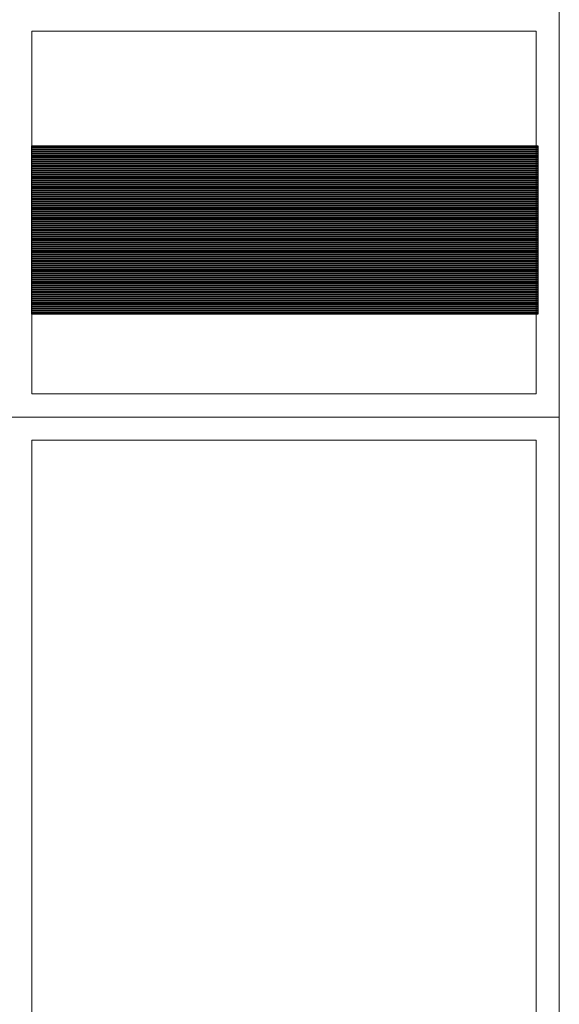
# Model space of a CAD drawing. Header units: millimetres. Extents: x -14047 to 49934, y -21523 to 14989.
# Tile 414 of 580: x 20987 to 21104, y 12993 to 13208. Entities that reach past the tile are written whole.
import ezdxf

# ---------------------------------------------------------------- set-up
doc = ezdxf.new("R2010")
doc.units = ezdxf.units.MM
doc.layers.add('C00-00-00', color=7, linetype='Continuous')
doc.layers.add('CFF-FF-FF', color=7, linetype='Continuous', true_color=0xffffff)
picture_1 = doc.add_image_def('image264.jpg', size_in_pixel=(261, 1))
picture_2 = doc.add_image_def('image267.jpg', size_in_pixel=(261, 1))
picture_3 = doc.add_image_def('image270.jpg', size_in_pixel=(261, 1))
picture_4 = doc.add_image_def('image273.jpg', size_in_pixel=(261, 1))
picture_5 = doc.add_image_def('image276.jpg', size_in_pixel=(261, 1))
picture_6 = doc.add_image_def('image279.jpg', size_in_pixel=(261, 1))
picture_7 = doc.add_image_def('image282.jpg', size_in_pixel=(261, 1))
picture_8 = doc.add_image_def('image285.jpg', size_in_pixel=(261, 1))
picture_9 = doc.add_image_def('image288.jpg', size_in_pixel=(261, 1))
picture_10 = doc.add_image_def('image291.jpg', size_in_pixel=(261, 1))
picture_11 = doc.add_image_def('image294.jpg', size_in_pixel=(261, 1))
picture_12 = doc.add_image_def('image297.jpg', size_in_pixel=(261, 1))
picture_13 = doc.add_image_def('image300.jpg', size_in_pixel=(261, 1))
picture_14 = doc.add_image_def('image303.jpg', size_in_pixel=(261, 1))
picture_15 = doc.add_image_def('image306.jpg', size_in_pixel=(261, 1))
picture_16 = doc.add_image_def('image309.jpg', size_in_pixel=(261, 1))
picture_17 = doc.add_image_def('image312.jpg', size_in_pixel=(261, 1))
picture_18 = doc.add_image_def('image315.jpg', size_in_pixel=(261, 1))
picture_19 = doc.add_image_def('image318.jpg', size_in_pixel=(261, 1))
picture_20 = doc.add_image_def('image321.jpg', size_in_pixel=(261, 1))
picture_21 = doc.add_image_def('image324.jpg', size_in_pixel=(261, 1))
picture_22 = doc.add_image_def('image327.jpg', size_in_pixel=(261, 1))
picture_23 = doc.add_image_def('image330.jpg', size_in_pixel=(261, 1))
picture_24 = doc.add_image_def('image333.jpg', size_in_pixel=(261, 1))
picture_25 = doc.add_image_def('image336.jpg', size_in_pixel=(261, 1))
picture_26 = doc.add_image_def('image339.jpg', size_in_pixel=(261, 1))
picture_27 = doc.add_image_def('image342.jpg', size_in_pixel=(261, 1))
picture_28 = doc.add_image_def('image345.jpg', size_in_pixel=(261, 1))
picture_29 = doc.add_image_def('image348.jpg', size_in_pixel=(261, 1))
picture_30 = doc.add_image_def('image351.jpg', size_in_pixel=(261, 1))
picture_31 = doc.add_image_def('image354.jpg', size_in_pixel=(261, 1))
picture_32 = doc.add_image_def('image357.jpg', size_in_pixel=(261, 1))
picture_33 = doc.add_image_def('image360.jpg', size_in_pixel=(261, 1))
picture_34 = doc.add_image_def('image363.jpg', size_in_pixel=(261, 1))
picture_35 = doc.add_image_def('image366.jpg', size_in_pixel=(261, 1))
picture_36 = doc.add_image_def('image369.jpg', size_in_pixel=(261, 1))
picture_37 = doc.add_image_def('image372.jpg', size_in_pixel=(261, 1))
picture_38 = doc.add_image_def('image375.jpg', size_in_pixel=(261, 1))
picture_39 = doc.add_image_def('image378.jpg', size_in_pixel=(261, 1))
picture_40 = doc.add_image_def('image381.jpg', size_in_pixel=(261, 1))
picture_41 = doc.add_image_def('image384.jpg', size_in_pixel=(261, 1))
picture_42 = doc.add_image_def('image387.jpg', size_in_pixel=(261, 1))
picture_43 = doc.add_image_def('image390.jpg', size_in_pixel=(261, 1))
picture_44 = doc.add_image_def('image393.jpg', size_in_pixel=(261, 1))
picture_45 = doc.add_image_def('image396.jpg', size_in_pixel=(261, 1))
picture_46 = doc.add_image_def('image399.jpg', size_in_pixel=(261, 1))
picture_47 = doc.add_image_def('image402.jpg', size_in_pixel=(261, 1))
picture_48 = doc.add_image_def('image405.jpg', size_in_pixel=(261, 1))
picture_49 = doc.add_image_def('image408.jpg', size_in_pixel=(261, 1))
picture_50 = doc.add_image_def('image411.jpg', size_in_pixel=(261, 1))
picture_51 = doc.add_image_def('image414.jpg', size_in_pixel=(261, 1))
picture_52 = doc.add_image_def('image417.jpg', size_in_pixel=(261, 1))
picture_53 = doc.add_image_def('image420.jpg', size_in_pixel=(261, 1))
picture_54 = doc.add_image_def('image423.jpg', size_in_pixel=(261, 1))
picture_55 = doc.add_image_def('image426.jpg', size_in_pixel=(261, 1))
picture_56 = doc.add_image_def('image429.jpg', size_in_pixel=(261, 1))
picture_57 = doc.add_image_def('image432.jpg', size_in_pixel=(261, 1))
picture_58 = doc.add_image_def('image435.jpg', size_in_pixel=(261, 1))
picture_59 = doc.add_image_def('image438.jpg', size_in_pixel=(261, 1))
picture_60 = doc.add_image_def('image441.jpg', size_in_pixel=(261, 1))
picture_61 = doc.add_image_def('image444.jpg', size_in_pixel=(261, 1))
picture_62 = doc.add_image_def('image447.jpg', size_in_pixel=(261, 1))
picture_63 = doc.add_image_def('image450.jpg', size_in_pixel=(261, 1))
picture_64 = doc.add_image_def('image453.jpg', size_in_pixel=(261, 1))
picture_65 = doc.add_image_def('image456.jpg', size_in_pixel=(261, 1))
picture_66 = doc.add_image_def('image459.jpg', size_in_pixel=(261, 1))
picture_67 = doc.add_image_def('image462.jpg', size_in_pixel=(261, 1))
picture_68 = doc.add_image_def('image465.jpg', size_in_pixel=(261, 1))
picture_69 = doc.add_image_def('image468.jpg', size_in_pixel=(261, 1))
picture_70 = doc.add_image_def('image471.jpg', size_in_pixel=(261, 1))
picture_71 = doc.add_image_def('image474.jpg', size_in_pixel=(261, 1))
picture_72 = doc.add_image_def('image477.jpg', size_in_pixel=(261, 1))
picture_73 = doc.add_image_def('image480.jpg', size_in_pixel=(261, 1))
picture_74 = doc.add_image_def('image483.jpg', size_in_pixel=(261, 1))
picture_75 = doc.add_image_def('image486.jpg', size_in_pixel=(261, 1))
picture_76 = doc.add_image_def('image489.jpg', size_in_pixel=(261, 1))
picture_77 = doc.add_image_def('image492.jpg', size_in_pixel=(261, 1))
picture_78 = doc.add_image_def('image495.jpg', size_in_pixel=(261, 1))
picture_79 = doc.add_image_def('image498.jpg', size_in_pixel=(261, 1))
picture_80 = doc.add_image_def('image501.jpg', size_in_pixel=(261, 1))
picture_81 = doc.add_image_def('image504.jpg', size_in_pixel=(261, 1))
picture_82 = doc.add_image_def('image507.jpg', size_in_pixel=(261, 1))
picture_83 = doc.add_image_def('image510.jpg', size_in_pixel=(261, 1))
picture_84 = doc.add_image_def('image513.jpg', size_in_pixel=(261, 1))
picture_85 = doc.add_image_def('image516.jpg', size_in_pixel=(261, 1))
picture_86 = doc.add_image_def('image519.jpg', size_in_pixel=(261, 1))
picture_87 = doc.add_image_def('image522.jpg', size_in_pixel=(261, 1))

msp = doc.modelspace()

# ---------------------------------------------------------------- linework, layer by layer
at = {"layer": 'C00-00-00', "lineweight": 0}
for points in [[(21104.338, 13470.067), (21104.338, 12830.834)], [(21104.338, 13143.254), (21104.338, 13120.817), (20704.288, 13120.817), (20704.288, 13210.141), (21104.338, 13210.141), (21104.338, 13180.084)], [(20989.191, 13125.897), (20989.191, 13205.061)], [(20989.191, 13205.061), (21099.258, 13205.061), (21099.258, 13125.897), (20989.191, 13125.897)], [(20989.191, 13205.061), (21099.258, 13205.061), (21099.258, 13180.084)], [(20704.288, 13120.817), (21104.338, 13120.817)]]:
    msp.add_lwpolyline(points, dxfattribs=at)
for points in [[(20984.111, 13120.817), (20984.111, 12860.891), (21104.338, 12860.891), (21104.338, 13120.817)], [(20989.191, 13115.737), (20989.191, 12865.971), (21099.258, 12865.971), (21099.258, 13115.737)]]:
    msp.add_lwpolyline(points, close=True, dxfattribs=at)

# ---------------------------------------------------------------- pictures from other files: only their frames are drawn
at = {"layer": 'CFF-FF-FF'}
image = msp.add_image(picture_87, insert=(20989.191, 13179.661), size_in_units=(110.489, 0.423), rotation=0, dxfattribs=at)
image.dxf.flags = 7
image = msp.add_image(picture_86, insert=(20989.191, 13179.238), size_in_units=(110.489, 0.423), rotation=0, dxfattribs=at)
image.dxf.flags = 7
image = msp.add_image(picture_85, insert=(20989.191, 13178.814), size_in_units=(110.489, 0.423), rotation=0, dxfattribs=at)
image.dxf.flags = 7
image = msp.add_image(picture_84, insert=(20989.191, 13178.391), size_in_units=(110.489, 0.423), rotation=0, dxfattribs=at)
image.dxf.flags = 7
image = msp.add_image(picture_83, insert=(20989.191, 13177.968), size_in_units=(110.489, 0.423), rotation=0, dxfattribs=at)
image.dxf.flags = 7
image = msp.add_image(picture_82, insert=(20989.191, 13177.544), size_in_units=(110.489, 0.423), rotation=0, dxfattribs=at)
image.dxf.flags = 7
image = msp.add_image(picture_81, insert=(20989.191, 13177.121), size_in_units=(110.489, 0.423), rotation=0, dxfattribs=at)
image.dxf.flags = 7
image = msp.add_image(picture_80, insert=(20989.191, 13176.697), size_in_units=(110.489, 0.423), rotation=0, dxfattribs=at)
image.dxf.flags = 7
image = msp.add_image(picture_79, insert=(20989.191, 13176.274), size_in_units=(110.489, 0.423), rotation=0, dxfattribs=at)
image.dxf.flags = 7
image = msp.add_image(picture_78, insert=(20989.191, 13175.851), size_in_units=(110.489, 0.423), rotation=0, dxfattribs=at)
image.dxf.flags = 7
image = msp.add_image(picture_77, insert=(20989.191, 13175.428), size_in_units=(110.489, 0.423), rotation=0, dxfattribs=at)
image.dxf.flags = 7
image = msp.add_image(picture_76, insert=(20989.191, 13175.004), size_in_units=(110.489, 0.423), rotation=0, dxfattribs=at)
image.dxf.flags = 7
image = msp.add_image(picture_75, insert=(20989.191, 13174.581), size_in_units=(110.489, 0.423), rotation=0, dxfattribs=at)
image.dxf.flags = 7
image = msp.add_image(picture_74, insert=(20989.191, 13174.157), size_in_units=(110.489, 0.423), rotation=0, dxfattribs=at)
image.dxf.flags = 7
image = msp.add_image(picture_73, insert=(20989.191, 13173.734), size_in_units=(110.489, 0.423), rotation=0, dxfattribs=at)
image.dxf.flags = 7
image = msp.add_image(picture_72, insert=(20989.191, 13173.311), size_in_units=(110.489, 0.423), rotation=0, dxfattribs=at)
image.dxf.flags = 7
image = msp.add_image(picture_71, insert=(20989.191, 13172.888), size_in_units=(110.489, 0.423), rotation=0, dxfattribs=at)
image.dxf.flags = 7
image = msp.add_image(picture_70, insert=(20989.191, 13172.464), size_in_units=(110.489, 0.423), rotation=0, dxfattribs=at)
image.dxf.flags = 7
image = msp.add_image(picture_69, insert=(20989.191, 13172.041), size_in_units=(110.489, 0.423), rotation=0, dxfattribs=at)
image.dxf.flags = 7
image = msp.add_image(picture_68, insert=(20989.191, 13171.618), size_in_units=(110.489, 0.423), rotation=0, dxfattribs=at)
image.dxf.flags = 7
image = msp.add_image(picture_67, insert=(20989.191, 13171.194), size_in_units=(110.489, 0.423), rotation=0, dxfattribs=at)
image.dxf.flags = 7
image = msp.add_image(picture_66, insert=(20989.191, 13170.771), size_in_units=(110.489, 0.423), rotation=0, dxfattribs=at)
image.dxf.flags = 7
image = msp.add_image(picture_65, insert=(20989.191, 13170.347), size_in_units=(110.489, 0.423), rotation=0, dxfattribs=at)
image.dxf.flags = 7
image = msp.add_image(picture_64, insert=(20989.191, 13169.924), size_in_units=(110.489, 0.423), rotation=0, dxfattribs=at)
image.dxf.flags = 7
image = msp.add_image(picture_63, insert=(20989.191, 13169.501), size_in_units=(110.489, 0.423), rotation=0, dxfattribs=at)
image.dxf.flags = 7
image = msp.add_image(picture_62, insert=(20989.191, 13169.078), size_in_units=(110.489, 0.423), rotation=0, dxfattribs=at)
image.dxf.flags = 7
image = msp.add_image(picture_61, insert=(20989.191, 13168.654), size_in_units=(110.489, 0.423), rotation=0, dxfattribs=at)
image.dxf.flags = 7
image = msp.add_image(picture_60, insert=(20989.191, 13168.231), size_in_units=(110.489, 0.423), rotation=0, dxfattribs=at)
image.dxf.flags = 7
image = msp.add_image(picture_59, insert=(20989.191, 13167.807), size_in_units=(110.489, 0.423), rotation=0, dxfattribs=at)
image.dxf.flags = 7
image = msp.add_image(picture_58, insert=(20989.191, 13167.384), size_in_units=(110.489, 0.423), rotation=0, dxfattribs=at)
image.dxf.flags = 7
image = msp.add_image(picture_57, insert=(20989.191, 13166.961), size_in_units=(110.489, 0.423), rotation=0, dxfattribs=at)
image.dxf.flags = 7
image = msp.add_image(picture_56, insert=(20989.191, 13166.538), size_in_units=(110.489, 0.423), rotation=0, dxfattribs=at)
image.dxf.flags = 7
image = msp.add_image(picture_55, insert=(20989.191, 13166.114), size_in_units=(110.489, 0.423), rotation=0, dxfattribs=at)
image.dxf.flags = 7
image = msp.add_image(picture_54, insert=(20989.191, 13165.691), size_in_units=(110.489, 0.423), rotation=0, dxfattribs=at)
image.dxf.flags = 7
image = msp.add_image(picture_53, insert=(20989.191, 13165.268), size_in_units=(110.489, 0.423), rotation=0, dxfattribs=at)
image.dxf.flags = 7
image = msp.add_image(picture_52, insert=(20989.191, 13164.844), size_in_units=(110.489, 0.423), rotation=0, dxfattribs=at)
image.dxf.flags = 7
image = msp.add_image(picture_51, insert=(20989.191, 13164.421), size_in_units=(110.489, 0.423), rotation=0, dxfattribs=at)
image.dxf.flags = 7
image = msp.add_image(picture_50, insert=(20989.191, 13163.997), size_in_units=(110.489, 0.423), rotation=0, dxfattribs=at)
image.dxf.flags = 7
image = msp.add_image(picture_49, insert=(20989.191, 13163.574), size_in_units=(110.489, 0.423), rotation=0, dxfattribs=at)
image.dxf.flags = 7
image = msp.add_image(picture_48, insert=(20989.191, 13163.151), size_in_units=(110.489, 0.423), rotation=0, dxfattribs=at)
image.dxf.flags = 7
image = msp.add_image(picture_47, insert=(20989.191, 13162.728), size_in_units=(110.489, 0.423), rotation=0, dxfattribs=at)
image.dxf.flags = 7
image = msp.add_image(picture_46, insert=(20989.191, 13162.304), size_in_units=(110.489, 0.423), rotation=0, dxfattribs=at)
image.dxf.flags = 7
image = msp.add_image(picture_45, insert=(20989.191, 13161.881), size_in_units=(110.489, 0.423), rotation=0, dxfattribs=at)
image.dxf.flags = 7
image = msp.add_image(picture_44, insert=(20989.191, 13161.457), size_in_units=(110.489, 0.423), rotation=0, dxfattribs=at)
image.dxf.flags = 7
image = msp.add_image(picture_43, insert=(20989.191, 13161.034), size_in_units=(110.489, 0.423), rotation=0, dxfattribs=at)
image.dxf.flags = 7
image = msp.add_image(picture_42, insert=(20989.191, 13160.611), size_in_units=(110.489, 0.423), rotation=0, dxfattribs=at)
image.dxf.flags = 7
image = msp.add_image(picture_41, insert=(20989.191, 13160.188), size_in_units=(110.489, 0.423), rotation=0, dxfattribs=at)
image.dxf.flags = 7
image = msp.add_image(picture_40, insert=(20989.191, 13159.764), size_in_units=(110.489, 0.423), rotation=0, dxfattribs=at)
image.dxf.flags = 7
image = msp.add_image(picture_39, insert=(20989.191, 13159.341), size_in_units=(110.489, 0.423), rotation=0, dxfattribs=at)
image.dxf.flags = 7
image = msp.add_image(picture_38, insert=(20989.191, 13158.918), size_in_units=(110.489, 0.423), rotation=0, dxfattribs=at)
image.dxf.flags = 7
image = msp.add_image(picture_37, insert=(20989.191, 13158.494), size_in_units=(110.489, 0.423), rotation=0, dxfattribs=at)
image.dxf.flags = 7
image = msp.add_image(picture_36, insert=(20989.191, 13158.071), size_in_units=(110.489, 0.423), rotation=0, dxfattribs=at)
image.dxf.flags = 7
image = msp.add_image(picture_35, insert=(20989.191, 13157.647), size_in_units=(110.489, 0.423), rotation=0, dxfattribs=at)
image.dxf.flags = 7
image = msp.add_image(picture_34, insert=(20989.191, 13157.224), size_in_units=(110.489, 0.423), rotation=0, dxfattribs=at)
image.dxf.flags = 7
image = msp.add_image(picture_33, insert=(20989.191, 13156.801), size_in_units=(110.489, 0.423), rotation=0, dxfattribs=at)
image.dxf.flags = 7
image = msp.add_image(picture_32, insert=(20989.191, 13156.378), size_in_units=(110.489, 0.423), rotation=0, dxfattribs=at)
image.dxf.flags = 7
image = msp.add_image(picture_31, insert=(20989.191, 13155.954), size_in_units=(110.489, 0.423), rotation=0, dxfattribs=at)
image.dxf.flags = 7
image = msp.add_image(picture_30, insert=(20989.191, 13155.531), size_in_units=(110.489, 0.423), rotation=0, dxfattribs=at)
image.dxf.flags = 7
image = msp.add_image(picture_29, insert=(20989.191, 13155.107), size_in_units=(110.489, 0.423), rotation=0, dxfattribs=at)
image.dxf.flags = 7
image = msp.add_image(picture_28, insert=(20989.191, 13154.684), size_in_units=(110.489, 0.423), rotation=0, dxfattribs=at)
image.dxf.flags = 7
image = msp.add_image(picture_27, insert=(20989.191, 13154.261), size_in_units=(110.489, 0.423), rotation=0, dxfattribs=at)
image.dxf.flags = 7
image = msp.add_image(picture_26, insert=(20989.191, 13153.838), size_in_units=(110.489, 0.423), rotation=0, dxfattribs=at)
image.dxf.flags = 7
image = msp.add_image(picture_25, insert=(20989.191, 13153.414), size_in_units=(110.489, 0.423), rotation=0, dxfattribs=at)
image.dxf.flags = 7
image = msp.add_image(picture_24, insert=(20989.191, 13152.991), size_in_units=(110.489, 0.423), rotation=0, dxfattribs=at)
image.dxf.flags = 7
image = msp.add_image(picture_23, insert=(20989.191, 13152.568), size_in_units=(110.489, 0.423), rotation=0, dxfattribs=at)
image.dxf.flags = 7
image = msp.add_image(picture_22, insert=(20989.191, 13152.144), size_in_units=(110.489, 0.423), rotation=0, dxfattribs=at)
image.dxf.flags = 7
image = msp.add_image(picture_21, insert=(20989.191, 13151.721), size_in_units=(110.489, 0.423), rotation=0, dxfattribs=at)
image.dxf.flags = 7
image = msp.add_image(picture_20, insert=(20989.191, 13151.297), size_in_units=(110.489, 0.423), rotation=0, dxfattribs=at)
image.dxf.flags = 7
image = msp.add_image(picture_19, insert=(20989.191, 13150.874), size_in_units=(110.489, 0.423), rotation=0, dxfattribs=at)
image.dxf.flags = 7
image = msp.add_image(picture_18, insert=(20989.191, 13150.451), size_in_units=(110.489, 0.423), rotation=0, dxfattribs=at)
image.dxf.flags = 7
image = msp.add_image(picture_17, insert=(20989.191, 13150.028), size_in_units=(110.489, 0.423), rotation=0, dxfattribs=at)
image.dxf.flags = 7
image = msp.add_image(picture_16, insert=(20989.191, 13149.604), size_in_units=(110.489, 0.423), rotation=0, dxfattribs=at)
image.dxf.flags = 7
image = msp.add_image(picture_15, insert=(20989.191, 13149.181), size_in_units=(110.489, 0.423), rotation=0, dxfattribs=at)
image.dxf.flags = 7
image = msp.add_image(picture_14, insert=(20989.191, 13148.757), size_in_units=(110.489, 0.423), rotation=0, dxfattribs=at)
image.dxf.flags = 7
image = msp.add_image(picture_13, insert=(20989.191, 13148.334), size_in_units=(110.489, 0.423), rotation=0, dxfattribs=at)
image.dxf.flags = 7
image = msp.add_image(picture_12, insert=(20989.191, 13147.911), size_in_units=(110.489, 0.423), rotation=0, dxfattribs=at)
image.dxf.flags = 7
image = msp.add_image(picture_11, insert=(20989.191, 13147.488), size_in_units=(110.489, 0.423), rotation=0, dxfattribs=at)
image.dxf.flags = 7
image = msp.add_image(picture_10, insert=(20989.191, 13147.064), size_in_units=(110.489, 0.423), rotation=0, dxfattribs=at)
image.dxf.flags = 7
image = msp.add_image(picture_9, insert=(20989.191, 13146.641), size_in_units=(110.489, 0.423), rotation=0, dxfattribs=at)
image.dxf.flags = 7
image = msp.add_image(picture_8, insert=(20989.191, 13146.218), size_in_units=(110.489, 0.423), rotation=0, dxfattribs=at)
image.dxf.flags = 7
image = msp.add_image(picture_7, insert=(20989.191, 13145.794), size_in_units=(110.489, 0.423), rotation=0, dxfattribs=at)
image.dxf.flags = 7
image = msp.add_image(picture_6, insert=(20989.191, 13145.371), size_in_units=(110.489, 0.423), rotation=0, dxfattribs=at)
image.dxf.flags = 7
image = msp.add_image(picture_5, insert=(20989.191, 13144.947), size_in_units=(110.489, 0.423), rotation=0, dxfattribs=at)
image.dxf.flags = 7
image = msp.add_image(picture_4, insert=(20989.191, 13144.524), size_in_units=(110.489, 0.423), rotation=0, dxfattribs=at)
image.dxf.flags = 7
image = msp.add_image(picture_3, insert=(20989.191, 13144.101), size_in_units=(110.489, 0.423), rotation=0, dxfattribs=at)
image.dxf.flags = 7
image = msp.add_image(picture_2, insert=(20989.191, 13143.678), size_in_units=(110.489, 0.423), rotation=0, dxfattribs=at)
image.dxf.flags = 7
image = msp.add_image(picture_1, insert=(20989.191, 13143.254), size_in_units=(110.489, 0.423), rotation=0, dxfattribs=at)
image.dxf.flags = 7

doc.saveas('drawing.dxf')
